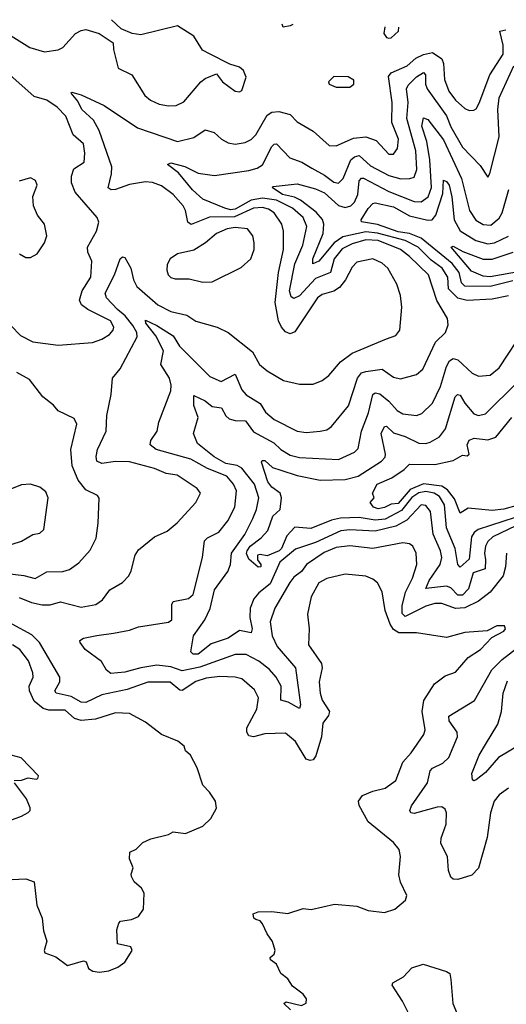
# Model space of a CAD drawing. Extents: x 1552033 to 1694788, y 811965 to 917215.
# Tile 369 of 632: x 1614307 to 1616426, y 911912 to 916195. Entities that reach past the tile are written whole.
import ezdxf

# ---------------------------------------------------------------- set-up
doc = ezdxf.new("R2010")
doc.units = 0

msp = doc.modelspace()

# ---------------------------------------------------------------- linework, layer by layer
at = {"layer": '0CON20XD'}
for points in [[(1614235, 916146.6), (1614351.4, 916075), (1614415, 916056.2), (1614475, 916063.5), (1614495, 916074.2), (1614550, 916135), (1614575, 916148), (1614595, 916152.5), (1614653.3, 916135), (1614713.8, 916095), (1614715.7, 916065), (1614736, 915985), (1614796, 915955), (1614852.9, 915865), (1614877.1, 915845), (1614915, 915827.1), (1614955, 915820), (1614988.6, 915821.4), (1615022.6, 915837.4), (1615096.2, 915925), (1615115, 915939.2), (1615165, 915960), (1615190, 915925), (1615245, 915884), (1615265, 915881.2), (1615275, 915887.5), (1615294.2, 915945), (1615282, 915975), (1615265, 915989.2), (1615222.3, 916002.3), (1615136.2, 916045), (1615103.1, 916063.1), (1615065, 916123.8), (1614995, 916168), (1614835, 916129.2), (1614797.5, 916135), (1614750, 916155), (1614707, 916195.3)], [(1615496.7, 916174.8), (1615485, 916168.2), (1615455, 916162.2), (1615449.6, 916176)], [(1614305, 913680.8), (1614359, 913659), (1614405, 913650), (1614440.5, 913649.5), (1614485, 913662.9), (1614575, 913640), (1614638.5, 913651.5), (1614668.5, 913671.5), (1614700.6, 913715), (1614755, 913746.5), (1614782.5, 913775), (1614792.6, 913797.4), (1614810.9, 913865), (1614825, 913889.2), (1614895, 913945.8), (1614949.7, 913970.3), (1614993.6, 914006.4), (1615074.3, 914095), (1615094.2, 914135), (1615080.8, 914155), (1614993.2, 914213.2), (1614945, 914221.5), (1614895, 914242.4), (1614785, 914271.1), (1614725, 914273.8), (1614665, 914264), (1614643.8, 914275), (1614640, 914295), (1614645.8, 914325), (1614684.2, 914405), (1614686.8, 914473.2), (1614705.8, 914565), (1614711.2, 914635), (1614745, 914676), (1614818.8, 914815), (1614817.2, 914835), (1614800.3, 914865), (1614766.7, 914906.7), (1614734, 914935), (1614685.4, 914985), (1614680.3, 915005), (1614721, 915085), (1614745, 915154.2), (1614755, 915164.3), (1614765, 915160.6), (1614791.6, 915115), (1614803.7, 915063.7), (1614817.8, 915035), (1614908.5, 914955), (1614965, 914925.8), (1615035, 914909.1), (1615075, 914883.9), (1615167.9, 914857.9), (1615215.8, 914835), (1615320.9, 914750.9), (1615351.8, 914695), (1615385, 914666.9), (1615455.4, 914625.4), (1615525, 914609.4), (1615585, 914609.4), (1615625, 914625.6), (1615652.9, 914647.1), (1615703.8, 914706.2), (1615755.2, 914744.8), (1615905, 914807.3), (1615945, 914821.4), (1615963.1, 914845), (1615971.5, 914945), (1615965.5, 914995), (1615950, 915045), (1615910.6, 915115), (1615885.7, 915135.7), (1615845, 915155.4), (1615775, 915140.5), (1615755, 915118.9), (1615725.9, 915064.1), (1615699.2, 915030.8), (1615675, 915014.7), (1615625, 914999.7), (1615604, 914985), (1615505, 914837.5), (1615485, 914827.9), (1615465, 914836.6), (1615447.1, 914857.1), (1615434.5, 914884.5), (1615419.2, 914965), (1615434.3, 915095.7), (1615456.1, 915196.1), (1615455.3, 915275), (1615448.2, 915305), (1615414.7, 915355), (1615391.2, 915371.2), (1615365, 915378.9), (1615324.7, 915375), (1615242.3, 915337.7), (1615134.5, 915335.5), (1615054.4, 915304.4), (1615039.7, 915315), (1615029.5, 915365), (1615019.2, 915385), (1614975, 915434.7), (1614925, 915472.5), (1614885, 915486.9), (1614855, 915489.2), (1614785, 915477.9), (1614725, 915456.2), (1614705.3, 915455.3), (1614693.4, 915463.4), (1614707.6, 915525), (1614708.1, 915555), (1614653.9, 915713.9), (1614628.2, 915758.2), (1614578.3, 915805), (1614560.3, 915840.3), (1614532, 915875), (1614535, 915880), (1614575, 915869.1), (1614675, 915821.5), (1614820, 915725), (1614995, 915664.7), (1615065, 915682.3), (1615115, 915716.5), (1615154, 915704), (1615185.4, 915675.4), (1615215, 915659.5), (1615245, 915653.8), (1615289.2, 915660.8), (1615315, 915673.5), (1615335, 915694.4), (1615385, 915780.4), (1615405, 915792.5), (1615435, 915796), (1615485, 915783.3), (1615515, 915751.1), (1615585, 915710), (1615655, 915648.4), (1615685, 915646.8), (1615760.5, 915679.5), (1615815, 915686.4), (1615859.9, 915669.9), (1615915, 915610), (1615935, 915610.5), (1615952, 915635), (1615956.9, 915675), (1615927.9, 915747.9), (1615929.4, 915835), (1615912.4, 915947.6), (1615925, 915964.1), (1615995, 915994.3), (1616031.7, 916028.3), (1616065.5, 916044.5), (1616105, 916053.2), (1616145.7, 916025.7), (1616152.5, 916005), (1616156.2, 915935), (1616175.8, 915885), (1616205, 915845.4), (1616245, 915808.9), (1616265, 915800.6), (1616285, 915801.9), (1616295, 915807.1), (1616308.4, 915831.6), (1616353.8, 915955), (1616412.3, 916045), (1616412.9, 916085), (1616397.9, 916145), (1616423.3, 916150.7)], [(1615897.6, 916164.4), (1615896.5, 916164.4), (1615892.5, 916135), (1615905, 916117.5), (1615915, 916114.4), (1615925, 916116.2), (1615956.2, 916145), (1615957.4, 916162.8)], [(1616426.6, 913875), (1616422.7, 913815), (1616411.8, 913775), (1616355, 913704.5), (1616304.5, 913665), (1616245, 913635.9), (1616205, 913632.9), (1616145, 913654.7), (1616115, 913655.2), (1616075, 913643.5), (1615985, 913598.7), (1615971.9, 913611.8), (1615972.4, 913645), (1615987.2, 913705), (1616017.9, 913765), (1616035.9, 913825), (1616034.2, 913874.2), (1616019.5, 913905), (1616005, 913915.4), (1615975, 913919.7), (1615845, 913894.8), (1615745, 913906.3), (1615685, 913899.1), (1615632.5, 913877.5), (1615556.7, 913825), (1615534.2, 913795), (1615500.8, 913769.2), (1615483.4, 913746.6), (1615418.2, 913635), (1615397.3, 913575), (1615406.7, 913515), (1615428.9, 913468.9), (1615508.2, 913375), (1615529.7, 913215), (1615525, 913199.2), (1615475.6, 913225.6), (1615444.7, 913234.7), (1615446.1, 913295), (1615424.4, 913335), (1615395, 913367.7), (1615347.9, 913405), (1615294.1, 913434.1), (1615245, 913432.9), (1615092.2, 913377.8), (1615015, 913361.7), (1614965, 913379.7), (1614905, 913387), (1614835, 913375.9), (1614765, 913356.2), (1614705, 913350.4), (1614685.6, 913365), (1614663.6, 913403.6), (1614591.9, 913455), (1614570.8, 913485), (1614570, 913495), (1614585, 913504.2), (1614643.4, 913516.6), (1614716.1, 913526.1), (1614785, 913538.9), (1614825, 913554.5), (1614955, 913574.3), (1614970, 913585), (1614969.5, 913650.5), (1614975.7, 913664.3), (1615042.7, 913677.3), (1615062.3, 913695), (1615103.8, 913855), (1615112.6, 913927.4), (1615125, 913941.1), (1615175, 913965.5), (1615214.2, 914015), (1615243.6, 914075), (1615251, 914145), (1615237.9, 914175), (1615208.9, 914208.9), (1615125, 914242.2), (1615053.1, 914283.1), (1614901.4, 914325), (1614875.5, 914345), (1614879.1, 914365), (1614905.5, 914405), (1614913.8, 914445), (1614965, 914580), (1614966.3, 914605), (1614960, 914635), (1614921.7, 914695), (1614933.1, 914755), (1614899.5, 914819.5), (1614856.9, 914875), (1614855, 914887.5), (1614904.5, 914865), (1614975, 914820), (1615002.9, 914775), (1615135, 914643.3), (1615185, 914621.3), (1615245, 914653.5), (1615274.5, 914584.5), (1615293.2, 914563.2), (1615354.6, 914525), (1615378.1, 914488.1), (1615415, 914455.3), (1615515, 914404.6), (1615555, 914400), (1615615.3, 914404.7), (1615645, 914411.5), (1615664.4, 914425), (1615739.7, 914515), (1615778.8, 914635), (1615795, 914658.4), (1615813.8, 914665), (1615885, 914675.2), (1615935, 914639.6), (1615965, 914632.1), (1616035, 914651.8), (1616062, 914675), (1616118.3, 914791.7), (1616161.1, 914835), (1616172.7, 914867.3), (1616170, 914895), (1616123.9, 914973.9), (1616086.6, 915085), (1616005, 915165.2), (1615965.3, 915195), (1615867.5, 915235), (1615815, 915237.7), (1615755, 915220.7), (1615711.6, 915198.4), (1615676.7, 915155), (1615661.2, 915095), (1615595, 915070), (1615525, 914993.9), (1615501.7, 914981.7), (1615489.5, 914989.5), (1615481.6, 915015), (1615505, 915133.1), (1615540.2, 915215), (1615557.7, 915295), (1615541, 915335), (1615495.2, 915375), (1615425, 915409.6), (1615365, 915419.1), (1615315, 915410.6), (1615245, 915371.1), (1615225, 915368.5), (1615200.5, 915375), (1615104.8, 915414.8), (1615059.6, 915455), (1614998.7, 915528.7), (1614951.4, 915565), (1614965, 915572.7), (1615027.1, 915557.1), (1615085, 915527.1), (1615155, 915517.3), (1615305, 915539.2), (1615341.3, 915548.7), (1615365, 915563.2), (1615405, 915643.8), (1615415, 915653.8), (1615425, 915654.6), (1615483.3, 915595), (1615535.6, 915575.6), (1615579, 915549), (1615635, 915519.5), (1615675, 915488.8), (1615695, 915483.4), (1615716, 915504), (1615749.6, 915585), (1615765, 915598.5), (1615785, 915604.3), (1615835, 915560.2), (1615915, 915517.2), (1615966.4, 915503.6), (1616006.2, 915503.8), (1616025, 915510.8), (1616036.3, 915543.7), (1616032.6, 915625), (1615993.6, 915765), (1615998.4, 915835), (1615991.7, 915895), (1615999.3, 915910.7), (1616035, 915947.1), (1616065, 915965.7), (1616074.6, 915955), (1616073.7, 915915), (1616080.9, 915895), (1616165, 915776.5), (1616185, 915728.7), (1616235, 915640), (1616311.6, 915561.6), (1616345, 915510), (1616354.2, 915525.8), (1616394.3, 915685.7), (1616389, 915805), (1616394.9, 915855.1), (1616459.1, 915995)], [(1614717.1, 914857.1), (1614702.5, 914885), (1614603.9, 914933.9), (1614577.1, 914955), (1614568.6, 914975), (1614579.7, 915015), (1614617.5, 915075), (1614622.2, 915145), (1614604.6, 915184.6), (1614602.7, 915205), (1614642.5, 915275), (1614651.4, 915315), (1614644.2, 915335), (1614548.5, 915445), (1614533.6, 915485), (1614532.5, 915515), (1614543.8, 915546.2), (1614588.2, 915575), (1614591.8, 915615), (1614585, 915655.8), (1614540.6, 915695), (1614507.8, 915775), (1614470.3, 915815), (1614425, 915845.7), (1614371.1, 915861.1), (1614265, 915955.3)], [(1615745, 915901.2), (1615762.5, 915915), (1615762.5, 915932.5), (1615737, 915947), (1615675, 915948.6), (1615652.5, 915925), (1615655, 915914.2), (1615685, 915901.4), (1615745, 915901.2)], [(1616435, 914993.9), (1616365, 914980), (1616255, 914973.5), (1616215, 914983.5), (1616173.7, 915025), (1616172.1, 915075), (1616146.7, 915115), (1616099.5, 915149.5), (1616042, 915205), (1615985.3, 915235), (1615865, 915266.7), (1615815, 915271.8), (1615715, 915250.8), (1615676.1, 915225), (1615609.7, 915145), (1615583.5, 915133.5), (1615584, 915155), (1615628.9, 915265), (1615631.1, 915305), (1615625.6, 915325.6), (1615597.9, 915357.9), (1615529.5, 915409.5), (1615503.3, 915423.3), (1615451, 915435), (1615406.2, 915465), (1615410.3, 915469.7), (1615515, 915480.7), (1615595, 915459.7), (1615635, 915441.9), (1615695, 915386.3), (1615725, 915377.7), (1615749.1, 915385), (1615765, 915400.8), (1615780.2, 915435), (1615785.6, 915494.4), (1615795, 915505.9), (1615804.2, 915505.8), (1615915, 915448), (1616025, 915404.1), (1616055, 915403), (1616085.1, 915424.9), (1616099.6, 915465), (1616092.5, 915585), (1616079.7, 915665), (1616058.4, 915731.6), (1616065, 915768.2), (1616085, 915761.3), (1616152.7, 915672.7), (1616230.9, 915505), (1616266.2, 915365), (1616293.6, 915323.6), (1616325, 915304.2), (1616358.3, 915301.7), (1616395, 915331.1), (1616407.3, 915355), (1616436.8, 915456.8)], [(1614307, 915177), (1614335, 915160), (1614355, 915160.6), (1614383.8, 915176.2), (1614416.1, 915223.9), (1614425.5, 915255), (1614415.4, 915305.4), (1614385.4, 915345.4), (1614367.5, 915385), (1614364.1, 915425.9), (1614384, 915475), (1614376.9, 915495), (1614355, 915507.5), (1614305, 915492.5)], [(1616455, 915059.6), (1616355, 915033.8), (1616245, 915036.2), (1616231.2, 915051.2), (1616221.1, 915095), (1616190.1, 915135), (1616054.9, 915244.9), (1616005, 915265.1), (1615955, 915273), (1615865, 915304.1), (1615796.2, 915316.2), (1615793.8, 915325), (1615825, 915374.2), (1615845, 915395.3), (1615855, 915398.1), (1615935, 915381.2), (1616005, 915342.1), (1616085, 915323), (1616102.9, 915325), (1616119.6, 915345), (1616149.2, 915439.2), (1616152.6, 915497.4), (1616165, 915491.8), (1616176.9, 915475), (1616188.3, 915425), (1616198.7, 915325), (1616225, 915276.4), (1616293.1, 915235), (1616345, 915220), (1616375, 915224.5), (1616435, 915253.8)], [(1615105, 915053.3), (1615145, 915054.5), (1615272.2, 915117.8), (1615314.4, 915155.6), (1615328.1, 915195), (1615327.8, 915225), (1615322.9, 915255), (1615300, 915285), (1615245, 915291.1), (1615211.1, 915285), (1615164.4, 915265), (1615116.2, 915223.8), (1615065, 915192.9), (1614995, 915176.9), (1614962.5, 915155), (1614950.2, 915129.8), (1614947.8, 915105), (1614954.4, 915085), (1614965, 915074.4), (1614985, 915067.5), (1615045, 915067.8), (1615105, 915053.3)], [(1616495, 915101.4), (1616355, 915076.5), (1616325, 915080), (1616275, 915100.7), (1616185.7, 915205), (1616195, 915210.4), (1616237.2, 915187.2), (1616325, 915152.8), (1616365, 915152.8), (1616455.4, 915184.6)], [(1614268.7, 914865), (1614311.5, 914821.5), (1614365, 914793.5), (1614475, 914779.6), (1614625, 914790.2), (1614665.2, 914804.8), (1614697.8, 914825), (1614715, 914844.4), (1614717.1, 914857.1)], [(1616565, 914039.3), (1616367.5, 913945), (1616345.7, 913925), (1616334.8, 913905), (1616330.5, 913875), (1616335.5, 913845), (1616334.5, 913805.5), (1616281.9, 913788.1), (1616260.9, 913719.1), (1616235, 913692.2), (1616215, 913690.9), (1616185, 913723.7), (1616165, 913730.7), (1616075, 913720), (1616089.6, 913755), (1616138, 913825), (1616144.8, 913855), (1616139.7, 913885), (1616107.6, 913957.6), (1616095.5, 914055.5), (1616075, 914081.8), (1616055, 914084.7), (1615992.3, 914017.7), (1615945, 913991.5), (1615855, 913970.3), (1615745, 913976.4), (1615705, 913971.6), (1615595, 913920.8), (1615508.3, 913891.7), (1615440.5, 913835), (1615398.5, 913741.5), (1615348.3, 913701.7), (1615326.7, 913675), (1615311, 913635), (1615309.8, 913595), (1615319.7, 913545), (1615315, 913527.5), (1615265, 913538.5), (1615215, 913504.8), (1615140.8, 913479.2), (1615085, 913434.5), (1615062.5, 913435), (1615053.3, 913445), (1615064.8, 913515), (1615113.8, 913585), (1615136.7, 913633.3), (1615156.2, 913715), (1615214.2, 913795), (1615224.7, 913825), (1615229.4, 913875), (1615287.5, 913955), (1615322.3, 914025), (1615338.1, 914065), (1615348.3, 914115), (1615330, 914175), (1615274.4, 914244.4), (1615255, 914256.4), (1615205, 914265.1), (1615153.6, 914293.6), (1615081.1, 914351.1), (1615064.6, 914394.6), (1615083.8, 914465), (1615065, 914516.7), (1615065, 914560), (1615115, 914536.5), (1615145, 914513.1), (1615186.7, 914506.7), (1615205, 914472.2), (1615219.2, 914459.2), (1615245, 914451.2), (1615290.8, 914450.8), (1615325, 914401.6), (1615414.3, 914354.3), (1615445, 914324.8), (1615485, 914300.9), (1615525, 914290.6), (1615695, 914282.2), (1615765, 914313.1), (1615780.7, 914329.3), (1615795.2, 914405), (1615825.7, 914484.3), (1615845.4, 914565), (1615855, 914571.4), (1615875, 914567.5), (1615915.1, 914535.1), (1615950.9, 914495), (1615975, 914480.3), (1616035, 914472.9), (1616057.7, 914482.3), (1616105, 914526.4), (1616140, 914600), (1616165, 914686.2), (1616179, 914711), (1616195, 914721), (1616215.4, 914715.4), (1616277.3, 914657.3), (1616305, 914643.9), (1616355, 914649.2), (1616395, 914680), (1616510, 914855)], [(1614215, 913790.3), (1614325, 913777.5), (1614375, 913764.7), (1614425, 913793.1), (1614495, 913794.6), (1614525, 913803.3), (1614565, 913832), (1614615, 913888), (1614639.8, 913940.2), (1614649.5, 914005), (1614653.9, 914113.9), (1614646.7, 914125), (1614595, 914149.6), (1614562, 914192), (1614536.5, 914255), (1614530.7, 914325), (1614556.7, 914435), (1614545, 914460), (1614475, 914494.2), (1614455, 914518.8), (1614408.8, 914555), (1614349.7, 914629.7), (1614295, 914660.8)], [(1616465, 914029.7), (1616303.1, 913976.9), (1616285.4, 913964.6), (1616274.8, 913945), (1616265, 913848.5), (1616225, 913812.9), (1616215.6, 913825.6), (1616203.2, 913895), (1616166.2, 913985), (1616157.3, 914085), (1616135, 914121.3), (1616112.1, 914135), (1616075, 914142.7), (1616045, 914136.5), (1616015, 914116.5), (1615969.8, 914060.2), (1615898.2, 914021.8), (1615855, 914017.7), (1615785, 914028.9), (1615704.1, 914025.9), (1615665, 914017.3), (1615575, 913981.5), (1615505, 913986.9), (1615469.8, 913950.2), (1615446.8, 913895), (1615436.7, 913885), (1615385, 913863.3), (1615355, 913868.8), (1615343.3, 913865), (1615343.3, 913845), (1615357.5, 913825), (1615356.7, 913815), (1615345, 913814), (1615305, 913848), (1615295, 913872.5), (1615297.3, 913885), (1615310.4, 913905), (1615358.9, 913941.1), (1615387.4, 913972.6), (1615409.2, 914035), (1615441, 914065), (1615447.5, 914115), (1615441.6, 914135), (1615405, 914161.9), (1615388.4, 914185), (1615360, 914270), (1615363.2, 914276.8), (1615375, 914276.9), (1615407.6, 914247.6), (1615445, 914235.2), (1615515, 914211.9), (1615615, 914191.6), (1615725, 914194.5), (1615781, 914209), (1615882.1, 914275), (1615897.9, 914292.1), (1615900.5, 914305), (1615881.1, 914395), (1615895, 914425.5), (1615905, 914426.7), (1615935, 914398.5), (1615985, 914382.6), (1616045, 914353.5), (1616075, 914351.7), (1616095, 914357.8), (1616135, 914380.7), (1616161.9, 914415), (1616203.5, 914555), (1616212.9, 914565), (1616225, 914561.5), (1616245, 914527.5), (1616285, 914480.3), (1616305, 914472.9), (1616335, 914481.1), (1616471.4, 914615)], [(1616477.2, 914082.8), (1616415, 914065.6), (1616365, 914060), (1616260.3, 914069.7), (1616225, 914048.1), (1616200.9, 914110.9), (1616170.4, 914150.4), (1616145, 914165.7), (1616065, 914176.2), (1616008, 914152), (1615955, 914090.8), (1615925, 914088.2), (1615895, 914072.5), (1615867.6, 914067.6), (1615848, 914075), (1615833.8, 914095), (1615850, 914115), (1615843.8, 914135), (1615864.3, 914175), (1615928.3, 914201.7), (1615981.5, 914238.5), (1616005, 914262.2), (1616115, 914260), (1616195, 914277.3), (1616235, 914300.6), (1616255, 914298), (1616263.8, 914305), (1616255.3, 914345), (1616264.1, 914365.9), (1616285.9, 914374.1), (1616345, 914367.3), (1616381.1, 914378.9), (1616449.8, 914465)], [(1614233.4, 913913.4), (1614275, 913913.6), (1614315, 913926.8), (1614365, 913955.6), (1614395, 913961.9), (1614413.1, 913976.9), (1614431.9, 914115), (1614421.9, 914141.9), (1614395, 914161.2), (1614355, 914173.9), (1614315, 914171.2), (1614246.1, 914143.9), (1614222.3, 914117.7), (1614205, 914082.7), (1614166.5, 914045), (1614160, 914025), (1614162.5, 913985), (1614185, 913940), (1614233.4, 913913.4)], [(1615487.1, 911887.1), (1615458, 911915), (1615468.3, 911921.7), (1615535, 911906), (1615555, 911916.7), (1615556.7, 911935), (1615541.4, 911955), (1615495, 911990.8), (1615475, 912022.5), (1615444.2, 912045), (1615426.1, 912086.1), (1615400, 912105), (1615397.5, 912115), (1615415, 912130), (1615420, 912145), (1615408, 912185), (1615385, 912217.5), (1615365, 912261.2), (1615354, 912274), (1615335, 912280), (1615326.4, 912286.4), (1615324, 912305), (1615345, 912313.8), (1615405, 912316), (1615475, 912306.2), (1615541.7, 912328.3), (1615575.9, 912324.1), (1615677.7, 912347.7), (1615775, 912338.8), (1615825, 912319.2), (1615895, 912310.8), (1615940, 912325), (1615987.5, 912365), (1615992.5, 912385), (1615965, 912442.5), (1615958.6, 912475), (1615965.6, 912555), (1615959.5, 912585), (1615935.6, 912615), (1615825.3, 912705.3), (1615786.1, 912776.1), (1615782.7, 912795), (1615800.5, 912819.5), (1615845, 912838.8), (1615898, 912852), (1615945.7, 912885), (1615975.5, 912965), (1616011.2, 913005), (1616067.3, 913085), (1616072.9, 913105), (1616060.3, 913185), (1616067.1, 913232.9), (1616114, 913306), (1616159.4, 913340.6), (1616205, 913356.7), (1616260.2, 913419.8), (1616314.2, 913455), (1616362.9, 913507.1), (1616415.8, 913535), (1616422.5, 913545), (1616418.3, 913558.3), (1616385, 913557.8), (1616343.2, 913536.8), (1616245, 913529.5), (1616165, 913506.7), (1616035, 913527.3), (1615957.4, 913527.4), (1615935, 913542.2), (1615920.7, 913565), (1615898.9, 913625), (1615885, 913706.2), (1615864.7, 913744.7), (1615845, 913761.1), (1615813.9, 913773.9), (1615725, 913782.7), (1615645, 913764.2), (1615609.6, 913745), (1615576.2, 913685), (1615560.9, 913609.1)], [(1615560.9, 913609.1), (1615567.1, 913545), (1615564.6, 913475), (1615621.2, 913395), (1615624, 913375), (1615611.8, 913315), (1615615.4, 913265), (1615623.8, 913235), (1615656.6, 913185), (1615652.1, 913167.9), (1615627.6, 913135), (1615621.9, 913075), (1615597.3, 912992.7), (1615585, 912974.7), (1615571.7, 912971.7), (1615555, 912977.5), (1615508.2, 913055), (1615465, 913090.5), (1615375, 913088.8), (1615324.8, 913074.8), (1615305, 913078.9), (1615296.1, 913095), (1615296.5, 913115), (1615340, 913195), (1615347.3, 913245), (1615329.7, 913279.7), (1615275, 913327.3), (1615245.3, 913335.3), (1615178.3, 913338.3), (1615119.6, 913330.4), (1615075, 913315.6), (1615015, 913276.7), (1615005, 913278.6), (1614962.5, 913312.5), (1614865, 913312.7), (1614775, 913281.3), (1614665, 913258.1), (1614595, 913225.2), (1614575, 913225.7), (1614531.4, 913251.4), (1614466, 913265), (1614460.5, 913275), (1614481.8, 913315), (1614482, 913335), (1614394, 913485), (1614359.7, 913519.7), (1614275.5, 913565)], [(1614245, 912453.6), (1614335, 912457.9), (1614370, 912445), (1614382.4, 912342.4), (1614405.6, 912285.6), (1614411.4, 912231.4), (1614426.1, 912186.1), (1614414, 912145), (1614416.7, 912135), (1614465, 912118.8), (1614515, 912080), (1614585, 912100), (1614596.7, 912096.7), (1614606.8, 912066.8), (1614625.3, 912055.3), (1614655, 912051.1), (1614695, 912057.5), (1614735, 912072.6), (1614765.5, 912095), (1614797.8, 912145), (1614791.9, 912161.9), (1614734, 912175), (1614730, 912235), (1614738.8, 912265), (1614746.1, 912273.9), (1614795, 912280), (1614825, 912293.8), (1614846.2, 912325), (1614849.6, 912395), (1614837.2, 912417.2), (1614806, 912445), (1614795, 912467.5), (1614792.5, 912477.5), (1614801.2, 912505), (1614786, 912545), (1614786.4, 912573.6), (1614815, 912586.7), (1614844.3, 912615.7), (1614878.3, 912631.7), (1614955, 912650), (1614975, 912662), (1615030, 912655), (1615105, 912686.9), (1615139.8, 912720.2), (1615164.2, 912765), (1615160, 912795), (1615134.3, 912834.3), (1615104.5, 912864.5), (1615080.3, 912940.3), (1615051.2, 912995), (1615030, 913015), (1615023.3, 913035), (1614996.4, 913056.4), (1614925, 913085.7), (1614855, 913139.4), (1614786.2, 913176.2), (1614725, 913179.6), (1614637.7, 913152.3), (1614575, 913147), (1614545.6, 913155.6), (1614505, 913191.1), (1614435, 913191.5), (1614409.2, 913199.2), (1614370.7, 913230.7), (1614350.8, 913275), (1614348.1, 913295), (1614366.8, 913335), (1614365, 913353.8), (1614345.2, 913405.2), (1614308.5, 913455), (1614276.2, 913475)], [(1616435, 912851.5), (1616395, 912823.3), (1616373.6, 912795), (1616356.5, 912745), (1616342.4, 912637.6), (1616305, 912504.2), (1616276.6, 912473.4), (1616215, 912454.5), (1616195, 912455.8), (1616184.6, 912464.6), (1616175, 912493.3), (1616170, 912555), (1616141.3, 912611.3), (1616142.9, 912635), (1616164.2, 912695), (1616165.8, 912745), (1616160.3, 912760.3), (1616145, 912770), (1616125, 912769.7), (1616025, 912742.1), (1616010, 912745), (1616005.7, 912755), (1616013.5, 912775), (1616083.1, 912875), (1616095, 912926.7), (1616105, 912938.5), (1616149.4, 912960.6), (1616176, 912985), (1616212.9, 913075), (1616212.1, 913095), (1616177.9, 913145), (1616175.6, 913165), (1616287.3, 913232.7), (1616362.9, 913367.1), (1616407.7, 913412.3), (1616485, 913470.5)], [(1616485, 913040), (1616391.5, 912985), (1616335, 912920), (1616295, 912887.5), (1616285, 912883.8), (1616278.3, 912888.3), (1616275.6, 912915), (1616307.5, 912995), (1616335, 913042.5), (1616389.6, 913130.4), (1616405.2, 913185), (1616412.2, 913265), (1616431, 913319)], [(1614283.8, 912885), (1614315, 912886.9), (1614345, 912897.5), (1614379.3, 912890.7), (1614386.4, 912893.6), (1614390, 912905), (1614314.3, 912984.3), (1614270, 912995)], [(1614265, 912710.8), (1614315, 912730), (1614345, 912746.7), (1614353.3, 912755), (1614353.8, 912766.2), (1614337.1, 912805), (1614284.3, 912875)], [(1616009.1, 911855), (1615974.5, 911925), (1615928.8, 911995), (1615932.5, 912005), (1615978.8, 912031.2), (1616015, 912070), (1616064.5, 912085.5), (1616166.2, 912055), (1616180, 912045), (1616185, 912020), (1616193.7, 911915), (1616227.2, 911835)]]:
    msp.add_lwpolyline(points, dxfattribs=at)

doc.saveas('drawing.dxf')
